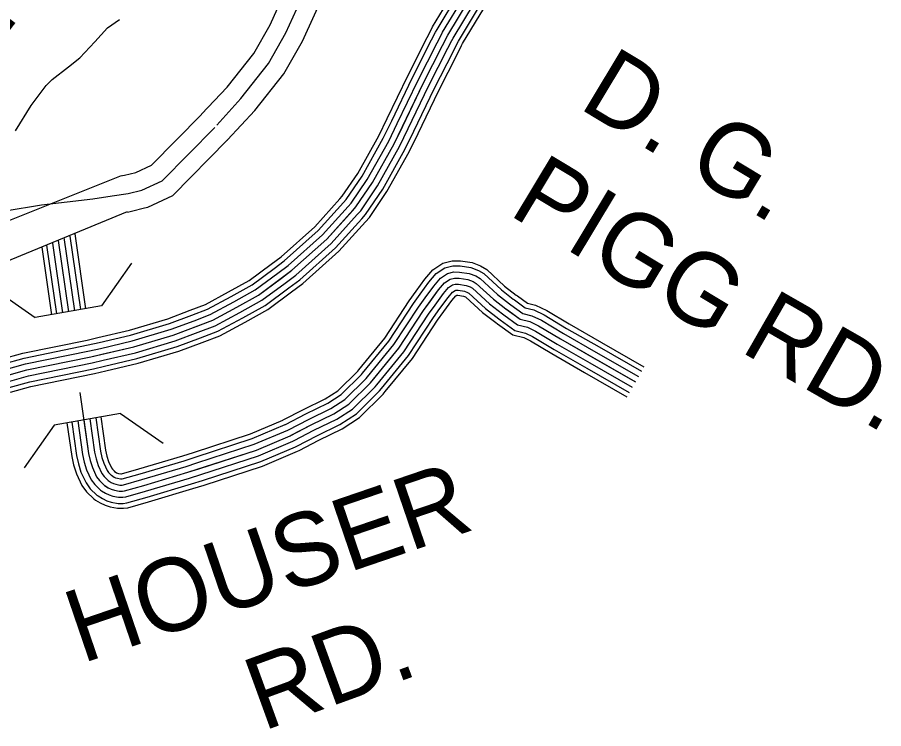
# Model space of a CAD drawing. Extents: x 1551132 to 1791609, y 378168 to 563823.
# Drawn here: x 1606839 to 1611239, y 510348 to 513960 of the extents above; entities that cross this region are included whole.
import ezdxf

# ---------------------------------------------------------------- set-up
doc = ezdxf.new("R2010")
doc.units = 0
for name, color, linetype in [('DESIGN - DRAINAGE - Bridges and Cross Drains Size Text', 7, 'Continuous'), ('DESIGN - ROW - Right-of-Way and Easement Labels', 7, 'Continuous'), ('DESIGN - TRANSPORTATION - Text', 7, 'Continuous'), ('SURVEY - DRAINAGE - Storm Sewer', 7, 'Continuous'), ('SURVEY - PROPERTY - Owners', 7, 'Continuous'), ('SURVEY - PROPERTY - Parcels', 7, 'Continuous'), ('SURVEY - TRANSPORTATION - Roads', 7, 'Continuous')]:
    doc.layers.add(name, color=color, linetype=linetype)

msp = doc.modelspace()

# ---------------------------------------------------------------- linework, layer by layer
at = {"layer": 'DESIGN - TRANSPORTATION - Text'}
msp.add_lwpolyline([(1606828.791, 513383.135), (1606908.373, 513512.513), (1606985.629, 513613.858), (1607016.012, 513643.575), (1607098.868, 513708.777), (1607155.459, 513754.228), (1607232.49, 513835.53), (1607297.389, 513906.949), (1607357.946, 513948.35)], dxfattribs=at)
at = {"layer": 'SURVEY - DRAINAGE - Storm Sewer'}
for p, q in [((1607266.818, 512494.576), (1606928.835, 512434.959)), ((1607363.107, 511948.584), (1607025.124, 511888.959))]:
    msp.add_line(p, q, dxfattribs=at)
for points in [[(1607418.281, 512710.814), (1607266.818, 512494.576)], [(1606712.555, 512586.396), (1606928.835, 512434.959)], [(1607363.107, 511948.584), (1607579.42, 511797.147)], [(1607025.124, 511888.959), (1606873.695, 511672.687)]]:
    msp.add_lwpolyline(points, dxfattribs=at)
at = {"layer": 'SURVEY - PROPERTY - Owners'}
for points in [[(1607774.044, 513467.471), (1607903.733, 513605.825), (1608039.088, 513776.588), (1608121.953, 513922.133), (1608250.375, 514206.949), (1608302.449, 514308.893), (1608352.848, 514391.445), (1608453.712, 514526.999), (1608659.974, 514784.589), (1608886.36, 515057.396), (1609013.599, 515222.592), (1609089.647, 515334.003), (1609133.68, 515424.939), (1609188.279, 515578.926), (1609534.929, 516210.143)], [(1607905.816, 513337.051), (1608045.463, 513486.813), (1608192.851, 513672.752), (1608287.015, 513838.156), (1608417.171, 514126.797), (1608464.003, 514218.483), (1608506.319, 514287.801), (1608600.167, 514413.921), (1608803.362, 514667.686), (1609030.874, 514941.835), (1609163.396, 515113.898), (1609250.169, 515241.018), (1609304.634, 515353.487), (1609361.741, 515514.566), (1609615.377, 515977.045)], [(1607852.5, 513411.661), (1607973.223, 513547.473), (1608114.478, 513725.678), (1608202.884, 513880.957), (1608332.156, 514167.648), (1608381.663, 514264.567), (1608428.096, 514340.627), (1608525.519, 514471.556), (1608730.281, 514727.271), (1608957.217, 515000.736), (1609087.047, 515169.299), (1609168.354, 515288.411), (1609217.503, 515389.905), (1609273.327, 515547.367), (1609373.716, 515806.341)], [(1607362.312, 513155.021), (1607383.503, 513158.238), (1607440.36, 513171.638), (1607519.391, 513208.531), (1607772.811, 513465.288), (1607774.152, 513466.654)], [(1606475.041, 512930.24), (1606591.396, 512946.057), (1606961.504, 513007.534), (1607221.432, 513038.343), (1607319.446, 513053.143), (1607401.419, 513065.585), (1607471.418, 513082.078), (1607574.607, 513130.246), (1607841.409, 513400.561)], [(1607398.819, 512971.1), (1607418.652, 512976.45), (1607484.084, 512991.875), (1607501.292, 512995.917), (1607627.722, 513054.935), (1607904.616, 513335.468), (1607906.107, 513336.984)], [(1606066.567, 512056.975), (1606032.051, 512197.829), (1606017.56, 512347.824), (1606028.326, 512423.343), (1606063.417, 512500.853), (1606106.174, 512574.947), (1606149.173, 512626.898), (1606206.48, 512680.525), (1606258.588, 512712.634), (1606316.52, 512736.685), (1607368.295, 513156.321)], [(1606246.246, 512101.01), (1606214.905, 512228.896), (1606203.83, 512343.608), (1606207.747, 512371.1), (1606228.188, 512416.268), (1606258.612, 512468.978), (1606284.17, 512499.854), (1606319.328, 512532.763), (1606343.102, 512547.413), (1606368.827, 512558.088), (1606398.576, 512563.389), (1607398.811, 512973.175)]]:
    msp.add_lwpolyline(points, dxfattribs=at)
at = {"layer": 'SURVEY - PROPERTY - Parcels'}
for points in [[(1608940, 513896.083), (1608947.892, 513911.417), (1609058.956, 514095.946), (1609165.628, 514263.426), (1609212.861, 514329.761)], [(1608962.866, 513884.316), (1608970.366, 513898.891), (1609080.822, 514082.404), (1609186.961, 514249.05), (1609233.802, 514314.844)], [(1608990.432, 513870.141), (1608997.457, 513883.791), (1609107.18, 514066.079), (1609212.677, 514231.717), (1609259.059, 514296.86)], [(1609017.998, 513855.957), (1609024.548, 513868.691), (1609133.537, 514049.754), (1609238.393, 514214.391), (1609284.309, 514278.876)], [(1609045.564, 513841.773), (1609051.639, 513853.59), (1609159.895, 514033.428), (1609264.109, 514197.066), (1609309.558, 514260.892)], [(1609073.13, 513827.598), (1609078.73, 513838.49), (1609186.253, 514017.103), (1609289.825, 514179.732), (1609334.816, 514242.909)], [(1609095.113, 513816.289), (1609100.338, 513826.448), (1609207.269, 514004.094), (1609310.333, 514165.915), (1609354.949, 514228.575)], [(1605830.214, 511830.369), (1606057.967, 511917.988), (1606312.594, 512008.433), (1606585.054, 512085.135), (1606887.556, 512169.47), (1607211.798, 512235.514), (1607430.051, 512286.865), (1607630.43, 512346.442), (1607831, 512422.027), (1607953.597, 512488.579), (1608064.145, 512549.273), (1608233.391, 512675.301), (1608411.004, 512833.255), (1608558.167, 512996.893), (1608642.107, 513120.679), (1608752.312, 513317.509), (1608899.784, 513623.992), (1608997.965, 513816.972), (1609024.548, 513868.691), (1609133.537, 514049.754)], [(1608716.838, 513446.079), (1608821.169, 513662.902), (1608919.867, 513856.915), (1608939.992, 513896.066)], [(1608740.013, 513434.929), (1608844.219, 513651.493), (1608942.767, 513845.207), (1608962.866, 513884.308)], [(1608767.945, 513421.487), (1608872.001, 513637.743), (1608970.366, 513831.09), (1608990.432, 513870.141)], [(1608795.878, 513408.045), (1608899.784, 513623.992), (1608997.965, 513816.972), (1609018.007, 513855.965)], [(1608823.811, 513394.603), (1608927.567, 513610.242), (1609025.565, 513802.855), (1609045.581, 513841.79)], [(1608851.743, 513381.161), (1608955.35, 513596.492), (1609053.164, 513788.738), (1609073.147, 513827.623)], [(1608874.018, 513370.444), (1608977.507, 513585.525), (1609075.172, 513777.488), (1609095.13, 513816.323)], [(1608476.66, 513037.444), (1608488.943, 513051.094), (1608567.408, 513166.805), (1608674.448, 513357.994), (1608716.847, 513446.096)], [(1608495.777, 513020.243), (1608509.235, 513035.202), (1608589.308, 513153.28), (1608697.28, 513346.127), (1608740.021, 513434.946)], [(1608518.826, 512999.509), (1608533.701, 513016.052), (1608615.707, 513136.98), (1608724.796, 513331.818), (1608767.954, 513421.504)], [(1608541.867, 512978.776), (1608558.167, 512996.893), (1608642.107, 513120.679), (1608752.312, 513317.509), (1608795.886, 513408.062)], [(1608564.908, 512958.042), (1608582.633, 512977.734), (1608668.506, 513104.379), (1608779.828, 513303.201), (1608823.819, 513394.62)], [(1608587.958, 512937.308), (1608607.099, 512958.583), (1608694.905, 513088.079), (1608807.344, 513288.892), (1608851.752, 513381.178)], [(1608606.332, 512920.774), (1608626.599, 512943.308), (1608715.955, 513075.078), (1608829.286, 513277.483), (1608874.026, 513370.461)], [(1608127.602, 512705.893), (1608177.951, 512743.386), (1608349.055, 512895.548), (1608476.669, 513037.444)], [(1608142.96, 512685.259), (1608194.2, 512723.419), (1608367.221, 512877.29), (1608495.785, 513020.243)], [(1608161.468, 512660.4), (1608213.8, 512699.36), (1608389.112, 512855.272), (1608518.834, 512999.518)], [(1608179.984, 512635.533), (1608233.391, 512675.301), (1608411.004, 512833.255), (1608541.884, 512978.784)], [(1608198.5, 512610.666), (1608252.982, 512651.242), (1608432.895, 512811.238), (1608564.933, 512958.05)], [(1608217.008, 512585.807), (1608272.582, 512627.183), (1608454.786, 512789.221), (1608587.983, 512937.325)], [(1608231.774, 512565.981), (1608288.198, 512607.999), (1608472.244, 512771.67), (1608606.357, 512920.791)], [(1607715.903, 512472.395), (1607794.443, 512501.988), (1607911.565, 512565.573), (1608016.621, 512623.249), (1608127.618, 512705.902)], [(1607724.969, 512448.328), (1607805.159, 512478.546), (1607923.89, 512542.997), (1608030.554, 512601.557), (1608142.976, 512685.268)], [(1607735.903, 512419.319), (1607818.084, 512450.287), (1607938.748, 512515.788), (1608047.345, 512575.415), (1608161.484, 512660.409)], [(1607746.836, 512390.31), (1607831, 512422.027), (1607953.597, 512488.579), (1608064.145, 512549.273), (1608180.001, 512635.542)], [(1607757.769, 512361.301), (1607843.917, 512393.768), (1607968.447, 512461.37), (1608080.944, 512523.13), (1608198.517, 512610.674)], [(1607768.702, 512332.292), (1607856.841, 512365.509), (1607983.305, 512434.161), (1608097.736, 512496.988), (1608217.025, 512585.815)], [(1607777.41, 512309.158), (1607867.141, 512342.975), (1607995.146, 512412.461), (1608111.127, 512476.137), (1608231.791, 512565.99)], [(1607247.856, 512334.108), (1607407.494, 512371.668), (1607602.431, 512429.628), (1607715.92, 512472.404)], [(1607253.747, 512309.074), (1607414.102, 512346.809), (1607610.639, 512405.244), (1607724.986, 512448.336)], [(1607260.847, 512278.898), (1607422.077, 512316.833), (1607620.539, 512375.843), (1607735.919, 512419.327)], [(1607267.947, 512248.723), (1607430.051, 512286.865), (1607630.43, 512346.442), (1607746.852, 512390.318)], [(1606756.7, 512224.047), (1606866.998, 512254.806), (1607192.999, 512321.208), (1607247.872, 512334.117)], [(1607275.047, 512218.547), (1607438.026, 512256.898), (1607640.321, 512317.041), (1607757.785, 512361.309)], [(1607282.146, 512188.371), (1607446.001, 512226.922), (1607650.221, 512287.641), (1607768.718, 512332.3)], [(1606763.609, 512199.279), (1606873.023, 512229.789), (1607198.507, 512296.082), (1607253.764, 512309.083)], [(1606771.933, 512169.412), (1606880.289, 512199.629), (1607205.157, 512265.798), (1607260.864, 512278.907)], [(1607287.805, 512164.312), (1607452.359, 512203.03), (1607658.113, 512264.198), (1607777.435, 512309.175)], [(1606780.258, 512139.553), (1606887.556, 512169.47), (1607211.798, 512235.514), (1607267.963, 512248.731)], [(1606788.583, 512109.694), (1606894.822, 512139.311), (1607218.44, 512205.23), (1607275.063, 512218.555)], [(1606796.908, 512079.826), (1606902.089, 512109.152), (1607225.089, 512174.946), (1607282.163, 512188.379)], [(1606803.549, 512056.017), (1606907.88, 512085.11), (1607230.389, 512150.803), (1607287.83, 512164.32)]]:
    msp.add_lwpolyline(points, dxfattribs=at)
at = {"layer": 'SURVEY - TRANSPORTATION - Roads'}
for points in [[(1607130.117, 512860.847), (1607184.357, 512479.92)], [(1607016.903, 512813.854), (1607067.368, 512459.428)], [(1607046.294, 512827.371), (1607097.926, 512464.745)], [(1607075.535, 512841.855), (1607128.459, 512470.187)], [(1607105.843, 512848.955), (1607159.024, 512475.47)], [(1606963.654, 512792.561), (1607012.47, 512449.711)], [(1606987.095, 512803.245), (1607036.802, 512454.144)], [(1608863.934, 512568.907), (1608908.817, 512630.617), (1608949.124, 512678.035), (1608999.99, 512711.036), (1609047.73, 512723.886), (1609089.179, 512723.169), (1609148.053, 512714.636), (1609191.46, 512698.185), (1609222.751, 512679.26), (1609313.449, 512595.2), (1609372.731, 512549.84), (1609378.831, 512545.415)], [(1608884.726, 512553.773), (1608929.041, 512614.7), (1608966.282, 512658.509), (1609010.589, 512687.252), (1609050.913, 512698.11), (1609087.104, 512697.485), (1609141.57, 512689.585), (1609180.16, 512674.96), (1609207.201, 512658.618), (1609296.857, 512575.507), (1609357.364, 512529.206), (1609363.739, 512524.589)], [(1607156.274, 512054.901), (1607200.306, 511745.635), (1607208.481, 511709.317), (1607219.664, 511673.399), (1607241.239, 511627.173), (1607255.622, 511607.489), (1607280.838, 511583.255), (1607300.646, 511570.639), (1607315.62, 511563.638), (1607331.345, 511558.872), (1607355.936, 511553.788), (1607372.986, 511554.013), (1607383.394, 511555.013), (1607480.408, 511583.214), (1607704.528, 511649.491), (1608052.795, 511762.827), (1608225.074, 511835.529), (1608331.33, 511890.747), (1608445.569, 511945.891), (1608521.834, 511995.334), (1608632.531, 512104.57), (1608775.711, 512279.616), (1608901.067, 512470.829), (1608977.798, 512576.332), (1609007.639, 512611.433), (1609036.139, 512629.925), (1609058.58, 512635.967), (1609082.096, 512635.559), (1609125.953, 512629.2), (1609152.911, 512618.983), (1609169.702, 512608.833), (1609256.858, 512528.048), (1609320.332, 512479.48), (1609391.822, 512427.67), (1609440.871, 512415.403), (1609485.295, 512394.069), (1609596.517, 512327.109), (1609977.4, 512108.804)], [(1608909.8, 512535.539), (1608953.424, 512595.516), (1608986.957, 512634.967), (1609023.364, 512658.593), (1609054.747, 512667.043), (1609084.596, 512666.518), (1609133.761, 512659.393), (1609166.536, 512646.976), (1609188.452, 512633.725), (1609276.858, 512551.782), (1609338.848, 512504.347), (1609345.548, 512499.489)], [(1608934.866, 512517.306), (1608977.798, 512576.332), (1609007.639, 512611.433), (1609036.139, 512629.925), (1609058.58, 512635.967), (1609082.096, 512635.559), (1609125.953, 512629.2), (1609152.911, 512618.983), (1609169.702, 512608.833), (1609256.858, 512528.048), (1609320.332, 512479.48), (1609327.357, 512474.388)], [(1608959.932, 512499.072), (1609002.173, 512557.148), (1609028.322, 512587.899), (1609048.913, 512601.258), (1609062.413, 512604.891), (1609079.596, 512604.6), (1609118.145, 512599.008), (1609139.286, 512590.991), (1609150.953, 512583.941), (1609236.859, 512504.314), (1609301.816, 512454.613), (1609309.165, 512449.287)], [(1608572.408, 512169.596), (1608704.888, 512331.576), (1608828.877, 512520.697), (1608863.934, 512568.915)], [(1608592.307, 512153.321), (1608725.654, 512316.342), (1608850.043, 512506.08), (1608884.734, 512553.79)], [(1608985.006, 512480.838), (1609026.556, 512537.965), (1609048.997, 512564.357), (1609061.688, 512572.599), (1609066.246, 512573.824), (1609077.088, 512573.632), (1609110.337, 512568.815), (1609125.662, 512563.007), (1609132.203, 512559.048), (1609216.859, 512480.588), (1609283.299, 512429.754), (1609290.974, 512424.187)], [(1609004.989, 512466.296), (1609045.988, 512522.664), (1609065.488, 512545.59), (1609070.771, 512549.023), (1609075.096, 512548.948), (1609104.112, 512544.74), (1609114.803, 512540.69), (1609117.253, 512539.206), (1609200.918, 512461.663), (1609268.533, 512409.928), (1609276.466, 512404.17)], [(1609378.822, 512545.423), (1609429.554, 512508.656), (1609470.803, 512498.339), (1609526.994, 512471.355), (1609640.949, 512402.745), (1609805.587, 512308.392)], [(1608616.307, 512133.687), (1608750.679, 512297.983), (1608875.551, 512488.455), (1608909.8, 512535.556)], [(1608640.298, 512114.062), (1608775.711, 512279.616), (1608901.067, 512470.829), (1608934.874, 512517.322)], [(1608664.289, 512094.436), (1608800.744, 512261.249), (1608926.583, 512453.204), (1608959.949, 512499.088)], [(1609345.54, 512499.497), (1609405.155, 512456.288), (1609451.445, 512444.712), (1609500.028, 512421.378), (1609612.217, 512353.843), (1609777.388, 512259.183)], [(1609363.731, 512524.598), (1609418.496, 512484.913), (1609462.029, 512474.021), (1609514.769, 512448.696), (1609627.925, 512380.569), (1609792.796, 512286.075)], [(1608688.288, 512074.802), (1608825.768, 512242.89), (1608952.091, 512435.579), (1608985.015, 512480.855)], [(1608707.421, 512059.152), (1608845.726, 512228.248), (1608972.432, 512421.528), (1609005.006, 512466.321)], [(1609327.348, 512474.396), (1609391.822, 512427.67), (1609440.871, 512415.403), (1609485.295, 512394.069), (1609596.517, 512327.109), (1609761.971, 512232.282)], [(1609290.966, 512424.195), (1609365.147, 512370.427), (1609419.713, 512356.785), (1609455.82, 512339.443), (1609565.109, 512273.65), (1609731.147, 512178.489)], [(1609309.157, 512449.296), (1609378.489, 512399.053), (1609430.296, 512386.094), (1609470.562, 512366.76), (1609580.817, 512300.375), (1609746.555, 512205.381)], [(1609276.466, 512404.178), (1609354.514, 512347.61), (1609411.28, 512333.418), (1609444.071, 512317.667), (1609552.593, 512252.332), (1609718.856, 512157.047)], [(1609792.787, 512286.083), (1610008.232, 512162.597)], [(1609805.57, 512308.392), (1610021.015, 512184.906)], [(1609777.371, 512259.183), (1609992.816, 512135.696)], [(1609746.538, 512205.398), (1609961.983, 512081.912)], [(1609761.955, 512232.29), (1609977.4, 512108.804)], [(1608189.325, 511915.806), (1608292.031, 511969.183), (1608402.478, 512022.493), (1608466.602, 512064.069), (1608567.591, 512163.721), (1608572.399, 512169.605)], [(1608201.183, 511892.989), (1608303.556, 511946.19), (1608415.111, 512000.034), (1608482.793, 512043.918), (1608586.632, 512146.379), (1608592.307, 512153.329)], [(1609718.839, 512157.055), (1609934.284, 512033.569)], [(1609731.122, 512178.497), (1609946.567, 512055.011)], [(1608215.483, 511865.48), (1608317.439, 511918.465), (1608430.344, 511972.966), (1608502.318, 512019.626), (1608609.582, 512125.47), (1608616.307, 512133.704)], [(1608229.774, 511837.971), (1608331.33, 511890.747), (1608445.569, 511945.891), (1608521.834, 511995.334), (1608632.531, 512104.57), (1608640.306, 512114.078)], [(1608244.065, 511810.462), (1608345.221, 511863.03), (1608460.793, 511918.815), (1608541.35, 511971.041), (1608655.481, 512083.669), (1608664.305, 512094.453)], [(1608258.365, 511782.953), (1608359.104, 511835.304), (1608476.026, 511891.748), (1608560.874, 511946.749), (1608678.43, 512062.76), (1608688.305, 512074.827)], [(1608269.756, 511761.019), (1608370.179, 511813.204), (1608488.168, 511870.164), (1608576.432, 511927.382), (1608696.73, 512046.093), (1608707.438, 512059.185)], [(1607237.206, 511926.331), (1607261.338, 511756.827), (1607268.421, 511725.367), (1607277.613, 511695.825), (1607294.862, 511658.874), (1607302.487, 511648.441), (1607319.32, 511632.265)], [(1607262.538, 511930.856), (1607286.654, 511761.477), (1607293.279, 511732.026), (1607301.654, 511705.134), (1607317.104, 511672.024), (1607321.92, 511665.433), (1607335.287, 511652.591)], [(1607090.684, 511900.405), (1607114.95, 511729.976), (1607124.65, 511686.866), (1607138.608, 511642.032), (1607166.24, 511582.839), (1607190.073, 511550.213), (1607227.014, 511514.712), (1607236.372, 511508.762)], [(1607115.017, 511904.805), (1607139.275, 511734.443), (1607148.541, 511693.267), (1607161.716, 511650.974), (1607187.615, 511595.472), (1607208.756, 511566.538), (1607242.355, 511534.246), (1607249.63, 511529.629)], [(1607145.566, 511910.172), (1607169.79, 511740.034), (1607178.515, 511701.292), (1607190.69, 511662.182), (1607214.423, 511611.323), (1607232.189, 511587.014), (1607261.597, 511558.755), (1607266.246, 511555.796)], [(1607176.115, 511915.581), (1607200.306, 511745.635), (1607208.481, 511709.317), (1607219.664, 511673.399), (1607241.239, 511627.173), (1607255.622, 511607.489), (1607280.838, 511583.255), (1607282.871, 511581.964)], [(1607206.656, 511920.989), (1607230.822, 511751.235), (1607238.447, 511717.342), (1607248.639, 511684.616), (1607268.055, 511643.024), (1607279.054, 511627.965), (1607300.079, 511607.756)], [(1607733.069, 511751.018), (1608022.12, 511845.088), (1608187.75, 511914.99), (1608189.358, 511915.823)], [(1607741.027, 511726.568), (1608031.112, 511820.97), (1608198.691, 511891.689), (1608201.208, 511892.997)], [(1607750.618, 511697.084), (1608041.953, 511791.903), (1608211.883, 511863.613), (1608215.499, 511865.488)], [(1607760.21, 511667.608), (1608052.795, 511762.827), (1608225.074, 511835.529), (1608229.791, 511837.979)], [(1607769.801, 511638.132), (1608063.636, 511733.752), (1608238.265, 511807.445), (1608244.082, 511810.47)], [(1607329.978, 511655.957), (1607342.961, 511647.691), (1607347.078, 511645.765), (1607352.986, 511643.974), (1607364.336, 511641.624), (1607367.227, 511641.665), (1607455.734, 511667.391), (1607678.512, 511733.276), (1607733.086, 511751.027)], [(1607779.393, 511608.648), (1608074.477, 511704.684), (1608251.457, 511779.369), (1608258.373, 511782.961)], [(1607787.042, 511585.148), (1608083.119, 511681.5), (1608261.973, 511756.977), (1608269.765, 511761.019)], [(1607316.162, 511634.265), (1607330.553, 511625.098), (1607337.853, 511621.69), (1607346.645, 511619.023), (1607361.869, 511615.873), (1607369.602, 511615.973), (1607371.677, 511616.173), (1607462.967, 511642.707), (1607686.145, 511708.709), (1607741.044, 511726.576)], [(1607282.854, 511581.972), (1607300.646, 511570.639), (1607315.62, 511563.638), (1607331.345, 511558.872), (1607355.936, 511553.788), (1607372.986, 511554.013), (1607383.394, 511555.013), (1607480.408, 511583.214), (1607704.528, 511649.491), (1607760.226, 511667.616)], [(1607299.512, 511608.123), (1607315.604, 511597.873), (1607326.737, 511592.664), (1607338.995, 511588.947), (1607358.903, 511584.831), (1607371.294, 511584.997), (1607377.535, 511585.597), (1607471.683, 511612.965), (1607695.336, 511679.1), (1607750.635, 511697.092)], [(1607266.196, 511555.821), (1607285.688, 511543.404), (1607304.504, 511534.613), (1607323.695, 511528.796), (1607352.969, 511522.746), (1607374.677, 511523.029), (1607389.252, 511524.429), (1607489.133, 511553.463), (1607713.719, 511619.882), (1607769.818, 511638.141)], [(1607236.264, 511508.829), (1607258.813, 511494.47), (1607284.521, 511482.453), (1607309.945, 511474.744), (1607347.636, 511466.953), (1607377.71, 511467.353), (1607399.785, 511469.469), (1607504.807, 511499.995), (1607730.244, 511566.664), (1607787.059, 511585.156)], [(1607249.547, 511529.679), (1607270.738, 511516.179), (1607293.387, 511505.587), (1607316.045, 511498.72), (1607350.003, 511491.703), (1607376.369, 511492.053), (1607395.11, 511493.853), (1607497.849, 511523.721), (1607722.911, 511590.273), (1607779.409, 511608.656)]]:
    msp.add_lwpolyline(points, dxfattribs=at)

# ---------------------------------------------------------------- texts
at = {"layer": 'DESIGN - DRAINAGE - Bridges and Cross Drains Size Text'}
msp.add_text('Br.', height=475.0039, rotation=52.681086, dxfattribs=at).set_placement((1606511.465, 513514.747))
at = {"layer": 'DESIGN - ROW - Right-of-Way and Easement Labels'}
for s, height, rotation, p in [('D. G.', 369.9959, 328.948828, (1609682.324, 513503.24)), ('PIGG', 369.9959, 328.948828, (1609326.582, 512962.042)), ('RD.', 369.9956, 330.182836, (1610501.937, 512267.475)), ('HOUSER', 369.9933, 18.866297, (1607166.215, 510677.399)), ('RD.', 369.9936, 19.994903, (1608084.985, 510333.99))]:
    msp.add_text(s, height=height, rotation=rotation, dxfattribs=at).set_placement(p)

doc.saveas('drawing.dxf')
